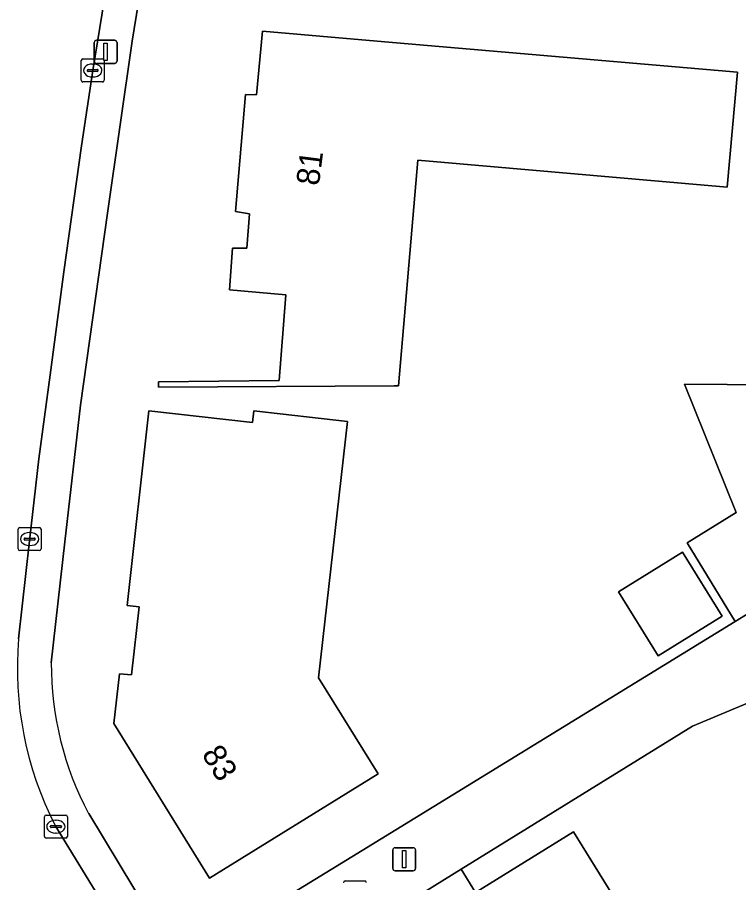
# Model space of a CAD drawing. Extents: x 157767 to 159172, y 387839 to 389425.
# Drawn here: x 158049.67 to 158081, y 388679.57 to 388717.13 of the extents above; entities that cross this region are included whole.
import ezdxf

# ---------------------------------------------------------------- set-up
doc = ezdxf.new("R2010")
doc.units = 0
for name, color, linetype in [('IMGEO_Erf', 7, 'Continuous'), ('IMGEO_Kolk', 7, 'Continuous'), ('IMGEO_Lichtmast', 7, 'Continuous'), ('IMGEO_Muur', 7, 'Continuous'), ('IMGEO_Pand', 7, 'Continuous'), ('IMGEO_Pand_nummerreeks', 7, 'Continuous'), ('IMGEO_Rijbaan_lokaal_open', 7, 'Continuous'), ('IMGEO_Voetpad_open', 7, 'Continuous')]:
    doc.layers.add(name, color=color, linetype=linetype)

msp = doc.modelspace()

# ---------------------------------------------------------------- linework, layer by layer
at = {"layer": 'IMGEO_Erf'}
for points in [[(158058.065, 388735.51), (158056.909, 388729.188), (158055.696, 388722.426), (158054.662, 388716.097), (158053.604, 388708.729), (158052.421, 388700.293), (158051.744, 388694.37), (158051.149, 388689.122)], [(158052.773, 388682.571), (158056.692, 388676.089), (158064.654, 388680.973), (158080.844, 388690.903), (158078.758, 388694.328), (158080.894, 388695.642), (158078.643, 388701.212), (158082.352, 388701.179)], [(158085.166, 388674.846), (158081.85, 388680.104), (158085.035, 388682.113), (158081.65, 388687.48), (158078.988, 388686.371), (158068.943, 388680.157), (158069.57, 388679.146), (158073.821, 388681.779), (158076.455, 388677.529)]]:
    msp.add_lwpolyline(points, dxfattribs=at)
for points in [[(158080.501, 388709.757), (158067.071, 388710.925), (158066.22, 388701.144), (158066.044, 388701.143), (158055.811, 388701.08), (158055.805, 388701.309), (158061.048, 388701.364), (158061.329, 388705.093), (158058.892, 388705.298), (158059.02, 388707.115), (158059.638, 388707.113), (158059.76, 388708.602), (158059.153, 388708.699), (158059.578, 388713.774), (158060.055, 388713.766), (158060.317, 388716.531), (158065.299, 388716.099), (158080.941, 388714.743)], [(158065.34, 388684.298), (158058.02, 388679.765), (158053.871, 388686.488), (158054.113, 388688.645), (158054.63, 388688.588), (158054.962, 388691.549), (158054.445, 388691.606), (158055.391, 388700.053), (158059.883, 388699.55), (158059.939, 388700.047), (158064.004, 388699.592), (158062.757, 388688.462)], [(158080.284, 388691.139), (158077.498, 388689.417), (158075.777, 388692.2), (158078.563, 388693.923)]]:
    msp.add_lwpolyline(points, close=True, dxfattribs=at)
msp.add_arc((158064.902, 388689.055), 13.754, 179.7196, 208.1264, dxfattribs=at)
at = {"layer": 'IMGEO_Kolk'}
for p, q in [((158052.523, 388715.323), (158053.375, 388715.323)), ((158052.448, 388714.397), (158052.448, 388715.249)), ((158052.936, 388715.103), (158052.961, 388715.103)), ((158053.449, 388715.249), (158053.449, 388714.397)), ((158052.707, 388714.817), (158052.707, 388714.829)), ((158053.145, 388714.78), (158052.747, 388714.78)), ((158052.75, 388714.866), (158053.148, 388714.866)), ((158052.959, 388714.543), (158052.934, 388714.543)), ((158053.191, 388714.829), (158053.191, 388714.817)), ((158053.375, 388714.323), (158052.523, 388714.323)), ((158049.709, 388694.06), (158049.709, 388694.912)), ((158049.784, 388694.986), (158050.636, 388694.986)), ((158050.197, 388694.766), (158050.222, 388694.766)), ((158050.71, 388694.912), (158050.71, 388694.06)), ((158049.968, 388694.48), (158049.968, 388694.492)), ((158050.406, 388694.443), (158050.008, 388694.443)), ((158050.011, 388694.529), (158050.409, 388694.529)), ((158050.452, 388694.492), (158050.452, 388694.48)), ((158050.636, 388693.986), (158049.784, 388693.986)), ((158050.22, 388694.206), (158050.195, 388694.206)), ((158050.849, 388681.581), (158050.849, 388682.433)), ((158050.924, 388682.507), (158051.776, 388682.507)), ((158051.337, 388682.287), (158051.362, 388682.287)), ((158051.85, 388682.433), (158051.85, 388681.581)), ((158051.108, 388682.001), (158051.108, 388682.013)), ((158051.546, 388681.964), (158051.148, 388681.964)), ((158051.151, 388682.05), (158051.549, 388682.05)), ((158051.592, 388682.013), (158051.592, 388682.001)), ((158051.776, 388681.507), (158050.924, 388681.507)), ((158051.36, 388681.727), (158051.335, 388681.727)), ((158063.91, 388679.648), (158064.762, 388679.648))]:
    msp.add_line(p, q, dxfattribs=at)
for points in [[(158052.523, 388715.323), (158053.375, 388715.323)], [(158052.448, 388714.397), (158052.448, 388715.249)], [(158053.449, 388715.249), (158053.449, 388714.397)], [(158053.375, 388714.323), (158052.523, 388714.323)], [(158049.709, 388694.06), (158049.709, 388694.912)], [(158049.784, 388694.986), (158050.636, 388694.986)], [(158050.71, 388694.912), (158050.71, 388694.06)], [(158050.636, 388693.986), (158049.784, 388693.986)], [(158050.849, 388681.581), (158050.849, 388682.433)], [(158050.924, 388682.507), (158051.776, 388682.507)], [(158051.85, 388682.433), (158051.85, 388681.581)], [(158051.776, 388681.507), (158050.924, 388681.507)], [(158063.91, 388679.648), (158064.762, 388679.648)]]:
    msp.add_lwpolyline(points, dxfattribs=at)
for centre, radius, start, end in [((158052.525, 388715.247), 0.0765, 91.552, 178.448), ((158052.525, 388715.247), 0.0765, 91.552, 178.448), ((158053.373, 388715.247), 0.0765, 1.552, 88.448), ((158053.373, 388715.247), 0.0765, 1.552, 88.448), ((158052.747, 388714.826), 0.0403, 85.8775, 175.7526), ((158052.744, 388714.816), 0.0366, 178.938, 274.7102), ((158053.148, 388714.823), 0.043, 264.8664, 352.4533), ((158053.152, 388714.828), 0.0386, 1.7309, 96.639), ((158052.525, 388714.399), 0.0765, 181.552, 268.448), ((158052.525, 388714.399), 0.0765, 181.552, 268.448), ((158053.373, 388714.399), 0.0765, 271.552, 358.448), ((158053.373, 388714.399), 0.0765, 271.552, 358.448), ((158049.786, 388694.91), 0.0765, 91.552, 178.448), ((158049.786, 388694.91), 0.0765, 91.552, 178.448), ((158050.634, 388694.91), 0.0765, 1.552, 88.448), ((158050.634, 388694.91), 0.0765, 1.552, 88.448), ((158050.008, 388694.489), 0.0403, 85.8775, 175.7526), ((158050.005, 388694.479), 0.0366, 178.938, 274.7102), ((158050.409, 388694.486), 0.043, 264.8664, 352.4533), ((158050.413, 388694.491), 0.0386, 1.7309, 96.639), ((158049.786, 388694.062), 0.0765, 181.552, 268.448), ((158049.786, 388694.062), 0.0765, 181.552, 268.448), ((158050.634, 388694.062), 0.0765, 271.552, 358.448), ((158050.634, 388694.062), 0.0765, 271.552, 358.448), ((158050.926, 388682.431), 0.0765, 91.552, 178.448), ((158050.926, 388682.431), 0.0765, 91.552, 178.448), ((158051.774, 388682.431), 0.0765, 1.552, 88.448), ((158051.774, 388682.431), 0.0765, 1.552, 88.448), ((158051.148, 388682.01), 0.0403, 85.8775, 175.7526), ((158051.145, 388682), 0.0366, 178.938, 274.7102), ((158051.549, 388682.007), 0.043, 264.8664, 352.4533), ((158051.553, 388682.012), 0.0386, 1.7309, 96.639), ((158050.926, 388681.583), 0.0765, 181.552, 268.448), ((158050.926, 388681.583), 0.0765, 181.552, 268.448), ((158051.774, 388681.583), 0.0765, 271.552, 358.448), ((158051.774, 388681.583), 0.0765, 271.552, 358.448), ((158063.912, 388679.572), 0.0765, 91.552, 178.448), ((158063.912, 388679.572), 0.0765, 91.552, 178.448), ((158064.76, 388679.572), 0.0765, 1.552, 88.448), ((158064.76, 388679.572), 0.0765, 1.552, 88.448)]:
    msp.add_arc(centre, radius, start, end, dxfattribs=at)
for centre, major_axis, ratio, start_param, end_param in [((158052.935, 388714.823), (-0.387, 0.002), 0.722429, 4.712389, 7.853982), ((158052.96, 388714.823), (-0.39, 0.002), 0.717154, 1.570796, 4.712389), ((158050.196, 388694.486), (-0.387, 0.002), 0.722429, 4.712389, 7.853982), ((158050.221, 388694.486), (-0.39, 0.002), 0.717154, 1.570796, 4.712389), ((158051.336, 388682.007), (-0.387, 0.002), 0.722429, 4.712389, 7.853982), ((158051.361, 388682.007), (-0.39, 0.002), 0.717154, 1.570796, 4.712389)]:
    msp.add_ellipse(centre, major_axis=major_axis, ratio=ratio, start_param=start_param, end_param=end_param, dxfattribs=at)
at = {"layer": 'IMGEO_Lichtmast'}
for p, q in [((158053.013, 388715.232), (158053.013, 388716.032)), ((158053.013, 388716.032), (158053.013, 388715.232)), ((158053.113, 388716.132), (158053.903, 388716.132)), ((158053.903, 388716.132), (158053.113, 388716.132)), ((158054.003, 388716.032), (158054.003, 388715.232)), ((158054.003, 388715.232), (158054.003, 388716.032)), ((158053.903, 388715.132), (158053.113, 388715.132)), ((158053.113, 388715.132), (158053.903, 388715.132)), ((158065.975, 388680.194), (158065.975, 388680.994)), ((158065.975, 388680.994), (158065.975, 388680.194)), ((158066.075, 388681.094), (158066.865, 388681.094)), ((158066.865, 388681.094), (158066.075, 388681.094)), ((158066.965, 388680.994), (158066.965, 388680.194)), ((158066.965, 388680.194), (158066.965, 388680.994)), ((158066.865, 388680.094), (158066.075, 388680.094)), ((158066.075, 388680.094), (158066.865, 388680.094))]:
    msp.add_line(p, q, dxfattribs=at)
for points in [[(158053.433, 388716.007), (158053.583, 388716.007), (158053.583, 388715.257), (158053.433, 388715.257), (158053.433, 388716.007)], [(158066.395, 388680.969), (158066.545, 388680.969), (158066.545, 388680.219), (158066.395, 388680.219), (158066.395, 388680.969)]]:
    msp.add_lwpolyline(points, dxfattribs=at)
for centre, start, end in [((158053.113, 388716.032), 90, 180), ((158053.113, 388716.032), 90, 180), ((158053.903, 388716.032), 0, 90), ((158053.903, 388716.032), 360, 90), ((158053.113, 388715.232), 180, 270), ((158053.113, 388715.232), 180, 270), ((158053.903, 388715.232), 270, 0), ((158053.903, 388715.232), 270, 0), ((158066.075, 388680.994), 90, 180), ((158066.075, 388680.994), 90, 180), ((158066.865, 388680.994), 0, 90), ((158066.865, 388680.994), 360, 90), ((158066.075, 388680.194), 180, 270), ((158066.075, 388680.194), 180, 270), ((158066.865, 388680.194), 270, 0), ((158066.865, 388680.194), 270, 0)]:
    msp.add_arc(centre, 0.1, start, end, dxfattribs=at)
at = {"layer": 'IMGEO_Muur'}
msp.add_lwpolyline([(158064.654, 388680.973), (158080.844, 388690.903)], dxfattribs=at)
at = {"layer": 'IMGEO_Pand'}
for points in [[(158065.299, 388716.099), (158060.317, 388716.531), (158060.055, 388713.766), (158059.578, 388713.774), (158059.153, 388708.699), (158059.76, 388708.602), (158059.638, 388707.113), (158059.02, 388707.115), (158058.892, 388705.298), (158061.329, 388705.093), (158061.048, 388701.364), (158055.805, 388701.309), (158055.811, 388701.08), (158066.044, 388701.143), (158066.22, 388701.144), (158067.071, 388710.925), (158080.501, 388709.757), (158080.941, 388714.743)], [(158078.758, 388694.328), (158080.844, 388690.903), (158085.544, 388693.809), (158082.352, 388701.179), (158078.643, 388701.212), (158080.894, 388695.642)], [(158058.02, 388679.765), (158065.34, 388684.298), (158062.757, 388688.462), (158064.004, 388699.592), (158059.939, 388700.047), (158059.883, 388699.55), (158055.391, 388700.053), (158054.445, 388691.606), (158054.962, 388691.549), (158054.63, 388688.588), (158054.113, 388688.645), (158053.871, 388686.488)], [(158075.777, 388692.2), (158077.498, 388689.417), (158080.284, 388691.139), (158078.563, 388693.923)], [(158076.034, 388675.74), (158077.139, 388676.424), (158076.455, 388677.529), (158073.821, 388681.779), (158069.57, 388679.146), (158068.943, 388680.157), (158061.971, 388675.839), (158063.613, 388673.186), (158064.973, 388674.028), (158066.81, 388671.062), (158067.496, 388671.486), (158069.275, 388668.613), (158073.526, 388671.246), (158076.816, 388673.284), (158077.06, 388674.085)]]:
    msp.add_lwpolyline(points, close=True, dxfattribs=at)
at = {"layer": 'IMGEO_Rijbaan_lokaal_open'}
for points in [[(158049.727, 388690.157), (158050.2, 388694.406), (158050.612, 388697.963), (158051.095, 388701.609), (158051.695, 388706.09), (158052.465, 388711.558), (158052.948, 388714.823), (158053.952, 388720.966), (158055.255, 388728.503), (158055.911, 388732.171)], [(158079.479, 388635.466), (158074.539, 388643.81), (158072.431, 388647.303), (158070.457, 388650.573), (158070.352, 388650.747), (158069.575, 388652.039), (158066.309, 388657.375), (158061.493, 388665.301), (158055.506, 388675.171), (158053.536, 388678.444), (158051.319, 388682.056)]]:
    msp.add_lwpolyline(points, dxfattribs=at)
msp.add_arc((158064.707, 388688.894), 15.033, 175.1804, 207.0557, dxfattribs=at)
at = {"layer": 'IMGEO_Voetpad_open'}
for points in [[(158051.149, 388689.122), (158051.744, 388694.37), (158052.421, 388700.293), (158053.604, 388708.729), (158054.662, 388716.097), (158055.696, 388722.426), (158056.909, 388729.188), (158058.065, 388735.51)], [(158055.911, 388732.171), (158055.255, 388728.503), (158053.952, 388720.966), (158052.948, 388714.823), (158052.465, 388711.558), (158051.695, 388706.09), (158051.095, 388701.609), (158050.612, 388697.963), (158050.2, 388694.406), (158049.727, 388690.157)], [(158080.893, 388635.943), (158075.819, 388644.604), (158071.632, 388651.501), (158058.217, 388673.595), (158056.692, 388676.089), (158052.773, 388682.571)], [(158051.319, 388682.056), (158053.536, 388678.444), (158055.506, 388675.171), (158061.493, 388665.301), (158066.309, 388657.375), (158069.575, 388652.039), (158070.352, 388650.747), (158070.457, 388650.573), (158072.431, 388647.303), (158074.539, 388643.81), (158079.479, 388635.466)]]:
    msp.add_lwpolyline(points, dxfattribs=at)
msp.add_lwpolyline([(158098.704, 388694.959), (158098.771, 388694.795), (158124.506, 388705.952), (158134.614, 388710.329), (158136.456, 388711.226), (158134.627, 388711.957), (158124.222, 388707.486), (158090.25, 388692.79), (158089.145, 388695.349), (158085.544, 388693.809), (158080.844, 388690.903), (158064.654, 388680.973), (158056.692, 388676.089), (158058.217, 388673.595), (158061.971, 388675.839), (158068.943, 388680.157), (158078.988, 388686.371), (158081.65, 388687.48), (158085.01, 388688.91)], close=True, dxfattribs=at)
for centre, radius, start, end in [((158064.707, 388688.894), 15.033, 175.1804, 207.0557), ((158064.902, 388689.055), 13.754, 179.7196, 208.1264)]:
    msp.add_arc(centre, radius, start, end, dxfattribs=at)

# ---------------------------------------------------------------- texts
at = {"layer": 'IMGEO_Pand_nummerreeks'}
for s, rotation, p in [('81', 82.7702, (158062.768, 388709.795)), ('83', 301.6802, (158057.655, 388685.153))]:
    msp.add_text(s, height=1, rotation=rotation, dxfattribs=at).set_placement(p)

doc.saveas('drawing.dxf')
